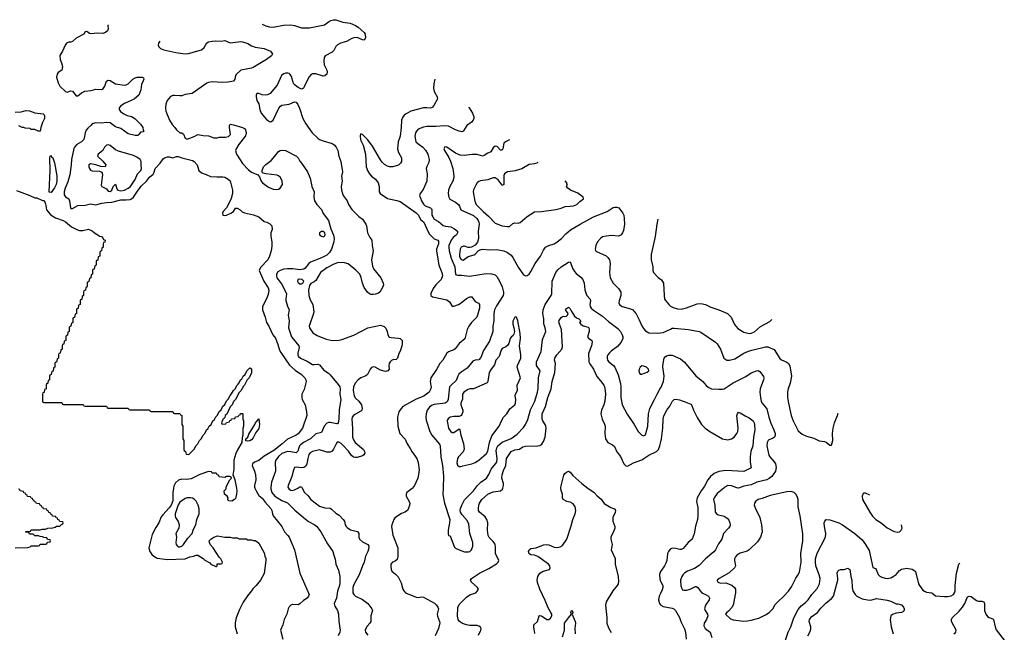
# Model space of a CAD drawing. Header units: inches. Extents: x 1771504 to 1971212, y 471788 to 643615.
# Tile 552 of 587: x 1942840 to 1953839, y 538388 to 545233. Entities that reach past the tile are written whole.
import ezdxf

# ---------------------------------------------------------------- set-up
doc = ezdxf.new("R2010")
doc.units = ezdxf.units.IN
doc.header["$MEASUREMENT"] = 0
for name, color, linetype in [('B9543', 7, 'Continuous'), ('B9544', 7, 'Continuous'), ('B9553', 7, 'Continuous'), ('B9554', 7, 'Continuous')]:
    doc.layers.add(name, color=color, linetype=linetype)

msp = doc.modelspace()

# ---------------------------------------------------------------- linework, layer by layer
at = {"layer": 'B9543', "color": 5}
for points, elevation in [([(1942790, 539332), (1942930, 539334), (1942956, 539344), (1942970, 539354), (1943050, 539354), (1943062, 539358), (1943070, 539374), (1943130, 539374), (1943142, 539378), (1943150, 539394), (1943182, 539398), (1943186, 539410), (1943182, 539422), (1943150, 539426), (1943142, 539442), (1943110, 539446), (1943096, 539456), (1943070, 539458), (1943050, 539466), (1943010, 539466), (1942990, 539486), (1942950, 539486), (1942942, 539502), (1942910, 539506), (1942906, 539510), (1942910, 539514), (1942950, 539514), (1942962, 539518), (1942970, 539532), (1943067, 539533), (1943090, 539542), (1943130, 539542), (1943153, 539553), (1943210, 539554), (1943236, 539564), (1943250, 539574), (1943290, 539574), (1943307, 539593), (1943322, 539598), (1943326, 539610), (1943322, 539622), (1943287, 539627), (1943282, 539642), (1943267, 539647), (1943262, 539662), (1943247, 539667), (1943242, 539682), (1943207, 539687), (1943202, 539702), (1943187, 539707), (1943182, 539722), (1943167, 539727), (1943162, 539742), (1943147, 539747), (1943142, 539762), (1943107, 539767), (1943102, 539782), (1943087, 539787), (1943082, 539802), (1943067, 539807), (1943062, 539822), (1943027, 539827), (1943022, 539842), (1943007, 539847), (1943002, 539862), (1942987, 539867), (1942982, 539882), (1942967, 539887), (1942962, 539902), (1942927, 539907), (1942922, 539922), (1942907, 539927), (1942902, 539942), (1942887, 539947), (1942882, 539962), (1942847, 539967), (1942842, 539982), (1942827, 539987)], 220), ([(1944559, 540000), (1944551, 539950), (1944550, 539857), (1944531, 539810), (1944510, 539778), (1944438, 539702), (1944421, 539679), (1944396, 539610), (1944361, 539559), (1944319, 539481), (1944282, 539330), (1944294, 539290), (1944317, 539257), (1944337, 539237), (1944377, 539217), (1944490, 539201), (1944690, 539210), (1944742, 539230), (1944783, 539237), (1944810, 539251), (1944830, 539251), (1944891, 539211), (1944910, 539192), (1944964, 539164), (1944974, 539150), (1945030, 539122), (1945038, 539122), (1945046, 539130), (1945047, 539153), (1945090, 539154), (1945102, 539158), (1945106, 539170), (1945088, 539210), (1945069, 539229), (1945002, 539330), (1944969, 539369), (1944959, 539390), (1944957, 539410), (1944977, 539430), (1945010, 539450), (1945050, 539465), (1945130, 539452), (1945190, 539452), (1945216, 539444), (1945270, 539442), (1945290, 539432), (1945370, 539432), (1945390, 539422), (1945430, 539422), (1945450, 539414), (1945470, 539414), (1945490, 539402), (1945510, 539382), (1945570, 539274), (1945578, 539238), (1945590, 539214), (1945591, 539190), (1945570, 539046), (1945531, 538970), (1945481, 538910), (1945445, 538875), (1945430, 538850), (1945384, 538796), (1945337, 538723), (1945297, 538643), (1945260, 538550), (1945247, 538493), (1945248, 538448), (1945269, 538370)], 220), ([(1945261, 540000), (1945267, 539970), (1945263, 539930), (1945250, 539884), (1945241, 539870), (1945210, 539855), (1945177, 539857), (1945164, 539870), (1945168, 539890), (1945158, 539910), (1945128, 539930), (1945126, 539970), (1945146, 539990), (1945147, 540000)], 220), ([(1945468, 540000), (1945480, 539970), (1945510, 539915), (1945550, 539888), (1945581, 539841), (1945647, 539770), (1945657, 539750), (1945664, 539710), (1945673, 539690), (1945770, 539570), (1945798, 539510), (1945837, 539470), (1945850, 539451), (1945910, 539310), (1945969, 539050), (1946074, 538810), (1946067, 538790), (1946051, 538770), (1946010, 538743), (1945970, 538705), (1945950, 538695), (1945883, 538697), (1945868, 538692), (1945850, 538674), (1945839, 538650), (1945825, 538590), (1945796, 538530), (1945779, 538470), (1945754, 538410), (1945781, 538310)], 240), ([(1945644, 540000), (1945645, 539990), (1945658, 539950), (1945690, 539908), (1945770, 539859), (1945833, 539833), (1945912, 539752), (1945957, 539717), (1946009, 539669), (1946067, 539627), (1946136, 539590), (1946161, 539570), (1946205, 539510), (1946278, 539378), (1946339, 539290), (1946348, 539250), (1946366, 539205), (1946371, 539151), (1946403, 539083), (1946416, 539010), (1946417, 538937), (1946413, 538910), (1946390, 538846), (1946378, 538770), (1946354, 538710), (1946359, 538679), (1946390, 538630), (1946402, 538590), (1946404, 538510), (1946419, 538410), (1946418, 538390), (1946399, 538350)], 260), ([(1945843, 540000), (1945850, 539989), (1945870, 539976), (1945890, 539972), (1945910, 539978), (1945947, 540000)], 280), ([(1945996, 540000), (1946023, 539950), (1946058, 539918), (1946092, 539872), (1946190, 539799), (1946250, 539778), (1946310, 539774), (1946325, 539765), (1946370, 539718), (1946410, 539696), (1946452, 539650), (1946468, 539630), (1946477, 539590), (1946486, 539570), (1946498, 539558), (1946534, 539534), (1946614, 539514), (1946627, 539490), (1946629, 539450), (1946636, 539430), (1946670, 539400), (1946731, 539370), (1946739, 539350), (1946741, 539330), (1946731, 539290), (1946703, 539237), (1946689, 539170), (1946669, 539131), (1946632, 539030), (1946575, 538930), (1946563, 538890), (1946562, 538830), (1946572, 538810), (1946590, 538793), (1946670, 538753), (1946728, 538710), (1946773, 538650), (1946781, 538630), (1946764, 538570), (1946761, 538510), (1946753, 538490), (1946723, 538457), (1946706, 538430), (1946700, 538410), (1946702, 538390), (1946730, 538357)], 280), ([(1947228, 540000), (1947224, 539996), (1947165, 539950), (1947156, 539930), (1947158, 539910), (1947192, 539850), (1947198, 539830), (1947196, 539804), (1947184, 539776), (1947171, 539750), (1947141, 539730), (1947105, 539715), (1947032, 539668), (1947018, 539650), (1946997, 539590), (1946995, 539570), (1947010, 539475), (1947063, 539330), (1947066, 539250), (1947066, 539230), (1947057, 539203), (1947036, 539184), (1947003, 539170), (1946987, 539150), (1946985, 539130), (1946989, 539090), (1946998, 539070), (1947039, 539039), (1947067, 539007), (1947101, 538941), (1947120, 538870), (1947130, 538850), (1947149, 538830), (1947270, 538779), (1947290, 538775), (1947330, 538783), (1947350, 538782), (1947473, 538713), (1947494, 538694), (1947510, 538670), (1947517, 538650), (1947503, 538590), (1947507, 538567), (1947530, 538510), (1947532, 538492), (1947517, 538430), (1947483, 538350)], 320), ([(1947570, 540000), (1947568, 539928), (1947584, 539830), (1947644, 539650), (1947642, 539610), (1947626, 539530), (1947627, 539487), (1947631, 539471), (1947650, 539465), (1947685, 539365), (1947699, 539339), (1947710, 539329), (1947748, 539308), (1947810, 539286), (1947854, 539286), (1947870, 539292), (1947888, 539310), (1947903, 539350), (1947902, 539390), (1947868, 539490), (1947856, 539596), (1947837, 539637), (1947782, 539702), (1947764, 539730), (1947760, 539750), (1947764, 539770), (1947780, 539810), (1947810, 539869), (1947910, 539968), (1947933, 540000)], 340), ([(1947965, 538355), (1947992, 538410), (1947994, 538430), (1947986, 538446), (1947970, 538457), (1947950, 538463), (1947870, 538465), (1947830, 538471), (1947787, 538487), (1947755, 538510), (1947739, 538530), (1947730, 538568), (1947735, 538665), (1947750, 538697), (1947830, 538780), (1947870, 538805), (1947935, 538830), (1947955, 538850), (1947964, 538870), (1947954, 538890), (1947884, 538950), (1947876, 538970), (1947889, 538990), (1947977, 539050), (1948081, 539099), (1948168, 539152), (1948187, 539170), (1948193, 539190), (1948157, 539270), (1948157, 539337), (1948150, 539373), (1948130, 539404), (1948086, 539446), (1948075, 539470), (1948066, 539530), (1948070, 539610), (1948060, 539650), (1948039, 539679), (1947977, 539730), (1947967, 539750), (1947964, 539770), (1947970, 539810), (1947976, 539830), (1948003, 539870), (1948070, 539930), (1948130, 539957), (1948210, 539967), (1948233, 539987), (1948236, 540000)], 320), ([(1948593, 538373), (1948583, 538450), (1948585, 538470), (1948623, 538510), (1948644, 538570), (1948650, 538576), (1948670, 538573), (1948730, 538532), (1948750, 538531), (1948770, 538544), (1948783, 538570), (1948783, 538590), (1948775, 538610), (1948743, 538663), (1948710, 538744), (1948649, 538870), (1948625, 538945), (1948622, 538970), (1948630, 539010), (1948650, 539047), (1948688, 539072), (1948758, 539090), (1948767, 539110), (1948761, 539130), (1948746, 539150), (1948630, 539236), (1948590, 539251), (1948550, 539255), (1948530, 539265), (1948524, 539290), (1948533, 539310), (1948550, 539324), (1948610, 539330), (1948693, 539367), (1948730, 539369), (1948750, 539364), (1948810, 539339), (1948850, 539337), (1948878, 539342), (1948903, 539357), (1948953, 539430), (1949001, 539579), (1949018, 539650), (1949047, 539713), (1949054, 539750), (1949045, 539790), (1949024, 539824), (1948990, 539843), (1948954, 539850), (1948910, 539870), (1948904, 539890), (1948904, 539930), (1948889, 539971), (1948886, 540000)], 280), ([(1949188, 540000), (1949256, 539950), (1949291, 539911), (1949336, 539876), (1949370, 539828), (1949442, 539782), (1949486, 539766), (1949497, 539750), (1949494, 539726), (1949465, 539670), (1949466, 539630), (1949488, 539570), (1949488, 539552), (1949474, 539510), (1949451, 539469), (1949445, 539450), (1949442, 539430), (1949457, 539370), (1949446, 539310), (1949492, 539212), (1949493, 539150), (1949527, 539010), (1949530, 538950), (1949526, 538930), (1949515, 538910), (1949465, 538850), (1949393, 538730), (1949384, 538690), (1949398, 538550), (1949398, 538490), (1949416, 538436), (1949446, 538386)], 280), ([(1950000, 539068), (1949987, 539033), (1949990, 538987), (1950000, 538958)], 320), ([(1950000, 538823), (1949983, 538790), (1949977, 538750), (1949987, 538710), (1950000, 538694)], 320), ([(1948904, 538336), (1948926, 538410), (1948928, 538490), (1948970, 538551), (1949006, 538590), (1948998, 538610), (1949006, 538630), (1949011, 538631), (1949018, 538610), (1949013, 538587), (1949046, 538510), (1949048, 538490), (1949040, 538430), (1949047, 538370)], 260)]:
    msp.add_lwpolyline(points, dxfattribs=dict(at, elevation=elevation))
at = {"layer": 'B9543', "color": 5, "elevation": 240}
msp.add_lwpolyline([(1944749, 539891), (1944710, 539890), (1944690, 539883), (1944630, 539843), (1944610, 539811), (1944575, 539710), (1944575, 539690), (1944582, 539670), (1944610, 539627), (1944622, 539590), (1944616, 539550), (1944586, 539490), (1944591, 539450), (1944583, 539390), (1944589, 539370), (1944603, 539350), (1944610, 539344), (1944630, 539344), (1944650, 539350), (1944670, 539370), (1944719, 539441), (1944767, 539490), (1944781, 539539), (1944807, 539590), (1944819, 539650), (1944844, 539710), (1944846, 539766), (1944832, 539810), (1944810, 539854), (1944790, 539876), (1944770, 539887)], close=True, dxfattribs=at)
at = {"layer": 'B9544', "color": 5}
for points, elevation in [([(1943833, 545175), (1943830, 545174), (1943826, 545170), (1943829, 545130), (1943821, 545110), (1943798, 545090), (1943770, 545079), (1943710, 545083), (1943635, 545075), (1943620, 545080), (1943590, 545102), (1943570, 545098), (1943558, 545070), (1943472, 545028), (1943430, 544989), (1943410, 544981), (1943390, 544983), (1943364, 544970), (1943348, 544950), (1943319, 544881), (1943288, 544832), (1943291, 544790), (1943308, 544750), (1943319, 544710), (1943311, 544669), (1943270, 544642), (1943257, 544623), (1943253, 544590), (1943270, 544528), (1943290, 544490), (1943350, 544431), (1943370, 544424), (1943410, 544439), (1943430, 544435), (1943470, 544382), (1943490, 544382), (1943530, 544417), (1943566, 544434), (1943638, 544442), (1943690, 544457), (1943750, 544452), (1943770, 544456), (1943791, 544489), (1943810, 544547), (1943830, 544556), (1943850, 544553), (1943910, 544518), (1944010, 544503), (1944030, 544507), (1944050, 544517), (1944103, 544570), (1944130, 544585), (1944151, 544591), (1944210, 544591), (1944222, 544582), (1944225, 544570), (1944221, 544550), (1944201, 544510), (1944193, 544450), (1944170, 544390), (1944122, 544350), (1944087, 544330), (1944010, 544296), (1943969, 544271), (1943953, 544250), (1943953, 544230), (1943967, 544207), (1944002, 544182), (1944042, 544162), (1944090, 544152), (1944126, 544130), (1944190, 544067), (1944214, 544030), (1944221, 544000), (1944232, 543990), (1944219, 543981), (1944190, 543977), (1944171, 543950), (1944159, 543941), (1944130, 543938), (1944050, 543958), (1943970, 544016), (1943910, 544036), (1943850, 544081), (1943815, 544085), (1943750, 544077), (1943690, 544079), (1943651, 544070), (1943635, 544050), (1943600, 544020), (1943583, 543997), (1943572, 543968), (1943562, 543910), (1943552, 543890), (1943530, 543870), (1943480, 543840), (1943452, 543810), (1943445, 543795), (1943419, 543670), (1943416, 543610), (1943401, 543499), (1943378, 543422), (1943347, 543350), (1943338, 543310), (1943338, 543278), (1943350, 543255), (1943390, 543230), (1943398, 543210), (1943406, 543130), (1943410, 543123), (1943422, 543122), (1943430, 543122), (1943490, 543158), (1943570, 543161), (1943630, 543174), (1943690, 543166), (1943757, 543183), (1943810, 543192), (1943870, 543196), (1943970, 543219), (1944030, 543219), (1944075, 543225), (1944090, 543231), (1944110, 543250), (1944162, 543330), (1944202, 543378), (1944256, 543430), (1944290, 543472), (1944332, 543508), (1944344, 543530), (1944355, 543570), (1944409, 543630), (1944443, 543677), (1944467, 543693), (1944490, 543700), (1944510, 543701), (1944550, 543688), (1944590, 543704), (1944610, 543705), (1944650, 543690), (1944770, 543660), (1944790, 543650), (1944823, 543610), (1944840, 543550), (1944870, 543523), (1944925, 543505), (1944970, 543482), (1945044, 543476), (1945110, 543479), (1945130, 543474), (1945170, 543453), (1945190, 543431), (1945218, 543330), (1945219, 543290), (1945204, 543236), (1945191, 543210), (1945149, 543131), (1945113, 543090), (1945106, 543070), (1945110, 543048), (1945130, 543045), (1945150, 543050), (1945197, 543070), (1945229, 543090), (1945250, 543126), (1945270, 543128), (1945303, 543110), (1945327, 543087), (1945350, 543074), (1945451, 543051), (1945512, 543032), (1945570, 542979), (1945602, 542970), (1945633, 542953), (1945658, 542930), (1945662, 542890), (1945647, 542850), (1945647, 542810), (1945656, 542750), (1945656, 542704), (1945648, 542650), (1945632, 542590), (1945612, 542550), (1945530, 542464), (1945514, 542430), (1945569, 542310), (1945617, 542237), (1945624, 542210), (1945617, 542163), (1945594, 542106), (1945554, 542030), (1945554, 541990), (1945582, 541910), (1945597, 541850), (1945622, 541810), (1945669, 541710), (1945696, 541676), (1945725, 541605), (1945742, 541542), (1945756, 541516), (1945854, 541374), (1945916, 541316), (1945989, 541270), (1946025, 541230), (1946038, 541210), (1946042, 541190), (1946019, 541101), (1945991, 541049), (1945991, 541010), (1945994, 540990), (1946029, 540929), (1946044, 540850), (1946047, 540810), (1945999, 540670), (1945950, 540607), (1945930, 540591), (1945833, 540547), (1945770, 540490), (1945680, 540420), (1945570, 540357), (1945510, 540308), (1945464, 540290), (1945442, 540270), (1945438, 540250), (1945464, 540190), (1945474, 540150), (1945477, 540090), (1945463, 540030), (1945464, 540010), (1945468, 540000)], 240), ([(1945547, 545183), (1945590, 545164), (1945630, 545152), (1945670, 545148), (1945786, 545174), (1945870, 545175), (1945910, 545169), (1945990, 545144), (1946076, 545144), (1946245, 545175), (1946289, 545210), (1946317, 545223), (1946347, 545233), (1946370, 545233), (1946450, 545207), (1946530, 545196), (1946590, 545169), (1946621, 545150), (1946687, 545090), (1946701, 545070), (1946704, 545030), (1946690, 545006), (1946670, 545007), (1946610, 545036), (1946572, 545032), (1946550, 545024), (1946490, 544990), (1946423, 544970), (1946390, 544954), (1946370, 544932), (1946349, 544890), (1946331, 544869), (1946252, 544830), (1946240, 544810), (1946236, 544770), (1946243, 544730), (1946272, 544670), (1946276, 544650), (1946270, 544626), (1946250, 544606), (1946230, 544603), (1946150, 544630), (1946112, 544628), (1946098, 544622), (1946070, 544590), (1946018, 544482), (1946010, 544469), (1945990, 544458), (1945950, 544475), (1945907, 544510), (1945894, 544530), (1945878, 544598), (1945862, 544622), (1945850, 544633), (1945837, 544637), (1945810, 544637), (1945790, 544630), (1945766, 544610), (1945717, 544503), (1945637, 544410), (1945610, 544395), (1945589, 544391), (1945550, 544394), (1945510, 544409), (1945491, 544409), (1945482, 544390), (1945480, 544370), (1945489, 544330), (1945513, 544293), (1945522, 544230), (1945537, 544190), (1945597, 544117), (1945630, 544096), (1945647, 544093), (1945670, 544109), (1945736, 544245), (1945752, 544268), (1945770, 544280), (1945850, 544291), (1945910, 544316), (1945930, 544310), (1945947, 544287), (1945966, 544246), (1946002, 544130), (1946036, 544070), (1946107, 543970), (1946169, 543909), (1946190, 543895), (1946230, 543878), (1946329, 543849), (1946354, 543834), (1946374, 543810), (1946394, 543770), (1946406, 543710), (1946427, 543650), (1946445, 543535), (1946436, 543484), (1946442, 543430), (1946431, 543370), (1946434, 543330), (1946445, 543290), (1946454, 543270), (1946497, 543210), (1946512, 543170), (1946552, 543112), (1946630, 543035), (1946670, 543003), (1946708, 542950), (1946716, 542930), (1946726, 542850), (1946750, 542801), (1946773, 542770), (1946779, 542710), (1946790, 542650), (1946772, 542550), (1946780, 542480), (1946794, 542450), (1946873, 542350), (1946902, 542290), (1946903, 542270), (1946896, 542250), (1946864, 542190), (1946850, 542179), (1946815, 542165), (1946790, 542161), (1946763, 542163), (1946746, 542170), (1946725, 542190), (1946690, 542240), (1946669, 542290), (1946654, 542354), (1946641, 542390), (1946596, 542436), (1946510, 542505), (1946470, 542517), (1946430, 542520), (1946390, 542516), (1946350, 542503), (1946270, 542462), (1946201, 542410), (1946150, 542319), (1946130, 542303), (1946093, 542287), (1946078, 542262), (1946068, 542212), (1946071, 542150), (1946084, 542104), (1946113, 542050), (1946125, 541970), (1946122, 541950), (1946075, 541810), (1946076, 541790), (1946116, 541736), (1946163, 541703), (1946262, 541662), (1946330, 541647), (1946410, 541652), (1946440, 541660), (1946573, 541707), (1946730, 541789), (1946870, 541819), (1946910, 541806), (1946930, 541788), (1946947, 541750), (1946951, 541710), (1946966, 541686), (1946990, 541681), (1947070, 541676), (1947091, 541670), (1947111, 541650), (1947114, 541610), (1947110, 541586), (1947091, 541530), (1947076, 541504), (1947061, 541450), (1947045, 541435), (1947010, 541433), (1946995, 541425), (1946979, 541410), (1946969, 541390), (1946965, 541370), (1946967, 541330), (1946954, 541310), (1946930, 541303), (1946910, 541304), (1946870, 541318), (1946810, 541351), (1946790, 541353), (1946770, 541347), (1946755, 541330), (1946726, 541270), (1946706, 541254), (1946650, 541230), (1946623, 541210), (1946589, 541170), (1946570, 541130), (1946566, 541090), (1946577, 541030), (1946590, 541005), (1946630, 540969), (1946660, 540930), (1946667, 540890), (1946661, 540870), (1946650, 540858), (1946590, 540826), (1946569, 540810), (1946556, 540790), (1946552, 540768), (1946559, 540670), (1946558, 540570), (1946570, 540537), (1946589, 540510), (1946680, 540430), (1946691, 540410), (1946694, 540390), (1946686, 540370), (1946670, 540360), (1946610, 540342), (1946590, 540340), (1946570, 540345), (1946545, 540365), (1946512, 540412), (1946450, 540480), (1946430, 540499), (1946406, 540514), (1946388, 540512), (1946370, 540486), (1946346, 540434), (1946330, 540411), (1946310, 540399), (1946270, 540401), (1946190, 540428), (1946110, 540410), (1946085, 540395), (1946070, 540376), (1946058, 540330), (1946049, 540270), (1946037, 540243), (1946015, 540230), (1945990, 540225), (1945928, 540232), (1945910, 540229), (1945899, 540201), (1945882, 540130), (1945838, 540030), (1945837, 540010), (1945843, 540000)], 280), ([(1944405, 544992), (1944390, 544970), (1944386, 544950), (1944395, 544930), (1944413, 544913), (1944450, 544895), (1944586, 544866), (1944688, 544852), (1944726, 544854), (1944870, 544896), (1944899, 544921), (1944930, 544973), (1944950, 544985), (1944990, 544994), (1945030, 544997), (1945090, 544995), (1945130, 545001), (1945190, 544976), (1945310, 544990), (1945330, 544986), (1945388, 544968), (1945430, 544942), (1945470, 544927), (1945570, 544910), (1945599, 544899), (1945640, 544880), (1945651, 544870), (1945663, 544850), (1945654, 544830), (1945598, 544790), (1945450, 544699), (1945430, 544690), (1945310, 544669), (1945258, 544622), (1945250, 544610), (1945244, 544570), (1945230, 544547), (1945170, 544536), (1945110, 544531), (1944990, 544538), (1944950, 544533), (1944930, 544525), (1944767, 544410), (1944690, 544396), (1944650, 544384), (1944630, 544381), (1944570, 544388), (1944550, 544386), (1944525, 544375), (1944488, 544330), (1944473, 544290), (1944468, 544250), (1944474, 544210), (1944515, 544110), (1944543, 544063), (1944573, 544030), (1944590, 544002), (1944630, 543968), (1944650, 543968), (1944670, 543955), (1944690, 543910), (1944710, 543900), (1944790, 543927), (1944830, 543952), (1944890, 543938), (1944950, 543935), (1945010, 543912), (1945048, 543912), (1945070, 543919), (1945139, 543921), (1945172, 543928), (1945195, 543950), (1945182, 544030), (1945182, 544050), (1945190, 544066), (1945230, 544059), (1945330, 544030), (1945350, 544019), (1945361, 544001), (1945370, 543970), (1945364, 543936), (1945284, 543836), (1945259, 543790), (1945252, 543770), (1945262, 543730), (1945330, 543626), (1945396, 543556), (1945430, 543530), (1945500, 543500), (1945519, 543479), (1945539, 543430), (1945553, 543410), (1945621, 543361), (1945670, 543339), (1945710, 543336), (1945730, 543340), (1945750, 543352), (1945777, 543390), (1945772, 543432), (1945750, 543472), (1945730, 543490), (1945716, 543496), (1945590, 543510), (1945560, 543520), (1945549, 543530), (1945547, 543550), (1945565, 543590), (1945590, 543616), (1945650, 543659), (1945692, 543708), (1945730, 543760), (1945750, 543770), (1945770, 543775), (1945810, 543770), (1945931, 543710), (1945951, 543690), (1945971, 543651), (1945990, 543631), (1946055, 543535), (1946084, 543464), (1946104, 543370), (1946128, 543310), (1946126, 543250), (1946134, 543210), (1946158, 543170), (1946211, 543111), (1946230, 543068), (1946288, 542990), (1946315, 542895), (1946344, 542824), (1946353, 542790), (1946349, 542750), (1946324, 542670), (1946300, 542630), (1946270, 542603), (1946210, 542571), (1946090, 542522), (1946070, 542508), (1946030, 542455), (1946014, 542446), (1945970, 542438), (1945890, 542450), (1945830, 542450), (1945790, 542445), (1945750, 542430), (1945725, 542415), (1945710, 542390), (1945709, 542370), (1945714, 542350), (1945726, 542330), (1945772, 542272), (1945820, 542170), (1945812, 542110), (1945814, 542094), (1945830, 542031), (1945849, 541990), (1945838, 541930), (1945851, 541870), (1945844, 541790), (1945877, 541690), (1945957, 541590), (1945962, 541570), (1945948, 541508), (1945947, 541490), (1945955, 541470), (1945978, 541450), (1946050, 541419), (1946110, 541382), (1946130, 541380), (1946170, 541384), (1946190, 541376), (1946238, 541318), (1946290, 541282), (1946310, 541263), (1946398, 541158), (1946416, 541130), (1946420, 541110), (1946417, 541050), (1946429, 540990), (1946408, 540872), (1946405, 540770), (1946399, 540730), (1946390, 540718), (1946382, 540718), (1946307, 540733), (1946290, 540733), (1946270, 540723), (1946241, 540690), (1946210, 540622), (1946150, 540606), (1946090, 540550), (1946010, 540509), (1945976, 540484), (1945964, 540470), (1945957, 540450), (1945949, 540411), (1945930, 540393), (1945870, 540406), (1945830, 540407), (1945770, 540384), (1945730, 540353), (1945700, 540310), (1945695, 540290), (1945698, 540190), (1945653, 540067), (1945644, 540010), (1945644, 540000)], 260), ([(1947476, 544567), (1947465, 544515), (1947463, 544470), (1947472, 544430), (1947505, 544370), (1947507, 544350), (1947467, 544273), (1947449, 544251), (1947430, 544243), (1947390, 544250), (1947350, 544249), (1947210, 544211), (1947157, 544183), (1947135, 544165), (1947118, 544142), (1947107, 544110), (1947103, 544030), (1947090, 543930), (1947069, 543869), (1947062, 543790), (1947072, 543750), (1947107, 543690), (1947107, 543670), (1947105, 543650), (1947095, 543630), (1947073, 543607), (1947010, 543590), (1946970, 543588), (1946950, 543595), (1946917, 543617), (1946890, 543640), (1946870, 543666), (1946780, 543820), (1946730, 543890), (1946670, 543952), (1946650, 543959), (1946644, 543936), (1946649, 543890), (1946676, 543830), (1946703, 543730), (1946711, 543589), (1946730, 543541), (1946748, 543510), (1946770, 543484), (1946813, 543450), (1946843, 543410), (1946854, 543370), (1946857, 543310), (1946866, 543290), (1946950, 543236), (1947054, 543214), (1947090, 543200), (1947270, 543075), (1947294, 543050), (1947319, 542999), (1947353, 542970), (1947398, 542870), (1947418, 542838), (1947470, 542786), (1947510, 542768), (1947518, 542758), (1947518, 542730), (1947496, 542670), (1947496, 542650), (1947521, 542490), (1947557, 542410), (1947565, 542370), (1947549, 542330), (1947489, 542270), (1947458, 542230), (1947432, 542172), (1947434, 542150), (1947450, 542137), (1947610, 542102), (1947640, 542080), (1947662, 542042), (1947673, 542033), (1947691, 542031), (1947742, 542050), (1947771, 542069), (1947830, 542119), (1947870, 542138), (1947890, 542136), (1947930, 542083), (1947966, 542066), (1947978, 542050), (1947975, 542010), (1947955, 541930), (1947945, 541910), (1947886, 541850), (1947856, 541810), (1947840, 541770), (1947812, 541668), (1947750, 541615), (1947705, 541555), (1947690, 541545), (1947630, 541523), (1947610, 541506), (1947566, 541430), (1947533, 541390), (1947496, 541324), (1947433, 541230), (1947424, 541190), (1947435, 541125), (1947427, 541093), (1947414, 541070), (1947354, 541026), (1947270, 540992), (1947121, 540910), (1947101, 540890), (1947077, 540850), (1947060, 540790), (1947064, 540690), (1947088, 540610), (1947146, 540546), (1947170, 540494), (1947203, 540443), (1947219, 540410), (1947276, 540330), (1947290, 540285), (1947303, 540203), (1947297, 540150), (1947286, 540110), (1947251, 540029), (1947228, 540000)], 320), ([(1947858, 544258), (1947861, 544250), (1947897, 544190), (1947913, 544147), (1947913, 544130), (1947907, 544110), (1947888, 544090), (1947835, 544050), (1947797, 543990), (1947790, 543984), (1947778, 543982), (1947750, 543986), (1947710, 544002), (1947630, 544045), (1947590, 544049), (1947490, 544038), (1947390, 544039), (1947350, 544034), (1947290, 544010), (1947271, 543989), (1947262, 543970), (1947256, 543930), (1947260, 543890), (1947267, 543870), (1947288, 543848), (1947345, 543810), (1947374, 543774), (1947400, 543730), (1947414, 543670), (1947410, 543637), (1947387, 543593), (1947382, 543570), (1947391, 543510), (1947389, 543430), (1947346, 543334), (1947313, 543290), (1947306, 543270), (1947327, 543210), (1947351, 543171), (1947370, 543153), (1947430, 543131), (1947441, 543121), (1947446, 543110), (1947443, 543077), (1947446, 543050), (1947454, 543030), (1947470, 543006), (1947519, 542979), (1947570, 542933), (1947595, 542925), (1947657, 542917), (1947698, 542898), (1947730, 542870), (1947732, 542850), (1947719, 542830), (1947681, 542799), (1947660, 542770), (1947635, 542710), (1947633, 542690), (1947637, 542650), (1947660, 542570), (1947700, 542470), (1947707, 542387), (1947730, 542378), (1947777, 542377), (1947866, 542366), (1948050, 542396), (1948110, 542394), (1948150, 542383), (1948170, 542365), (1948201, 542310), (1948230, 542247), (1948246, 542190), (1948246, 542170), (1948240, 542150), (1948165, 542035), (1948144, 541990), (1948138, 541950), (1948137, 541870), (1948127, 541807), (1948126, 541750), (1948090, 541641), (1948023, 541537), (1947990, 541459), (1947970, 541434), (1947930, 541428), (1947903, 541417), (1947839, 541341), (1947817, 541323), (1947770, 541296), (1947747, 541273), (1947733, 541250), (1947717, 541203), (1947659, 541150), (1947643, 541130), (1947629, 541031), (1947628, 540990), (1947617, 540963), (1947592, 540948), (1947470, 540933), (1947439, 540921), (1947417, 540903), (1947392, 540870), (1947380, 540830), (1947376, 540790), (1947380, 540760), (1947420, 540630), (1947445, 540590), (1947530, 540490), (1947538, 540470), (1947543, 540350), (1947563, 540250), (1947573, 540133), (1947570, 540000)], 340), ([(1942790, 544199), (1942855, 544205), (1942910, 544218), (1942950, 544214), (1943010, 544194), (1943101, 544181), (1943112, 544172), (1943118, 544158), (1943119, 544130), (1943095, 544085), (1943077, 544030), (1943070, 543986), (1943048, 543988), (1943010, 544006), (1942968, 544008), (1942958, 544018), (1942900, 544020), (1942887, 544027), (1942868, 544028), (1942830, 544046)], 220), ([(1948313, 543890), (1948310, 543890), (1948266, 543870), (1948247, 543853), (1948236, 543790), (1948230, 543775), (1948210, 543774), (1948175, 543815), (1948150, 543820), (1948130, 543800), (1948104, 543756), (1948070, 543741), (1948030, 543715), (1948010, 543709), (1947950, 543727), (1947930, 543728), (1947890, 543727), (1947810, 543715), (1947760, 543720), (1947710, 543741), (1947610, 543809), (1947589, 543811), (1947580, 543790), (1947586, 543770), (1947633, 543693), (1947652, 543652), (1947679, 543570), (1947690, 543490), (1947690, 543470), (1947680, 543430), (1947645, 543370), (1947629, 543330), (1947627, 543290), (1947633, 543250), (1947647, 543227), (1947710, 543195), (1947741, 543170), (1947753, 543150), (1947767, 543107), (1947910, 543044), (1947948, 543010), (1947963, 542990), (1947971, 542970), (1947973, 542950), (1947961, 542870), (1947964, 542790), (1947954, 542746), (1947930, 542714), (1947889, 542691), (1947870, 542686), (1947850, 542687), (1947810, 542703), (1947797, 542703), (1947770, 542692), (1947760, 542670), (1947752, 542610), (1947752, 542590), (1947760, 542570), (1947770, 542553), (1947793, 542547), (1947850, 542587), (1947916, 542604), (1947928, 542612), (1947965, 542655), (1947994, 542666), (1948011, 542669), (1948090, 542662), (1948170, 542666), (1948250, 542652), (1948290, 542633), (1948330, 542603), (1948350, 542575), (1948408, 542468), (1948470, 542383), (1948490, 542371), (1948510, 542375), (1948530, 542391), (1948550, 542419), (1948599, 542510), (1948658, 542590), (1948690, 542657), (1948714, 542690), (1948750, 542710), (1948810, 542729), (1948830, 542740), (1948893, 542790), (1948940, 542840), (1948994, 542886), (1949102, 542950), (1949249, 543030), (1949401, 543090), (1949470, 543135), (1949490, 543140), (1949510, 543139), (1949533, 543130), (1949578, 543070), (1949588, 543050), (1949594, 543010), (1949596, 542950), (1949584, 542876), (1949575, 542850), (1949558, 542830), (1949530, 542816), (1949450, 542820), (1949390, 542816), (1949350, 542807), (1949327, 542790), (1949296, 542750), (1949276, 542710), (1949267, 542670), (1949273, 542653), (1949283, 542643), (1949390, 542593), (1949410, 542576), (1949428, 542550), (1949435, 542510), (1949429, 542409), (1949438, 542350), (1949470, 542290), (1949530, 542230), (1949554, 542190), (1949556, 542150), (1949536, 542090), (1949535, 542070), (1949541, 542050), (1949569, 542029), (1949663, 542003), (1949690, 541990), (1949726, 541946), (1949761, 541881), (1949790, 541814), (1949810, 541782), (1949830, 541756), (1949870, 541734), (1949969, 541729), (1950000, 541733)], 360), ([(1948626, 543640), (1948621, 543630), (1948590, 543621), (1948530, 543616), (1948450, 543568), (1948375, 543545), (1948290, 543532), (1948270, 543523), (1948257, 543510), (1948249, 543491), (1948247, 543393), (1948236, 543384), (1948230, 543383), (1948185, 543445), (1948150, 543467), (1948130, 543465), (1948070, 543445), (1947987, 543433), (1947970, 543426), (1947951, 543409), (1947936, 543384), (1947908, 543332), (1947906, 543310), (1947925, 543205), (1947940, 543170), (1948017, 543090), (1948079, 543039), (1948150, 542958), (1948229, 542929), (1948290, 542921), (1948310, 542924), (1948350, 542956), (1948370, 542962), (1948410, 542959), (1948430, 542967), (1948510, 543034), (1948590, 543085), (1948670, 543090), (1948830, 543112), (1948890, 543126), (1948934, 543146), (1948990, 543148), (1949026, 543154), (1949063, 543170), (1949097, 543203), (1949137, 543230), (1949136, 543250), (1949076, 543296), (1948993, 543330), (1948964, 543350), (1948949, 543370), (1948958, 543390), (1948953, 543393), (1948952, 543410), (1948933, 543434)], 380), ([(1942806, 543326), (1942954, 543270), (1943010, 543242), (1943030, 543242), (1943093, 543213), (1943112, 543212), (1943130, 543174), (1943134, 543130), (1943140, 543110), (1943179, 543059), (1943202, 543042), (1943241, 543021), (1943324, 542990), (1943350, 542974), (1943417, 542917), (1943484, 542884), (1943510, 542877), (1943544, 542876), (1943610, 542894), (1943650, 542874), (1943674, 542850), (1943714, 542830), (1943730, 542814), (1943754, 542810), (1943774, 542790), (1943778, 542778), (1943794, 542770), (1943793, 542747), (1943778, 542742), (1943774, 542730), (1943774, 542690), (1943758, 542682), (1943754, 542650), (1943738, 542642), (1943734, 542630), (1943734, 542590), (1943718, 542582), (1943713, 542547), (1943698, 542542), (1943694, 542530), (1943694, 542490), (1943678, 542482), (1943673, 542447), (1943658, 542442), (1943654, 542430), (1943654, 542390), (1943638, 542382), (1943633, 542347), (1943618, 542342), (1943613, 542307), (1943598, 542302), (1943594, 542290), (1943594, 542250), (1943578, 542242), (1943574, 542210), (1943558, 542202), (1943554, 542190), (1943554, 542150), (1943538, 542142), (1943533, 542107), (1943518, 542102), (1943514, 542090), (1943514, 542050), (1943498, 542042), (1943493, 542007), (1943478, 542002), (1943474, 541990), (1943474, 541950), (1943458, 541942), (1943453, 541907), (1943438, 541902), (1943434, 541890), (1943434, 541850), (1943418, 541842), (1943413, 541807), (1943398, 541802), (1943394, 541790), (1943394, 541750), (1943378, 541742), (1943373, 541707), (1943358, 541702), (1943354, 541690), (1943354, 541650), (1943338, 541642), (1943333, 541607), (1943318, 541602), (1943314, 541590), (1943314, 541550), (1943298, 541542), (1943293, 541507), (1943278, 541502), (1943274, 541490), (1943274, 541450), (1943258, 541442), (1943253, 541407), (1943238, 541402), (1943234, 541390), (1943234, 541350), (1943218, 541342), (1943213, 541307), (1943198, 541302), (1943193, 541267), (1943178, 541262), (1943174, 541250), (1943174, 541210), (1943158, 541202), (1943154, 541170), (1943138, 541162), (1943134, 541150), (1943134, 541110), (1943118, 541102), (1943113, 541067), (1943098, 541062), (1943094, 541050), (1943094, 540970), (1943098, 540958), (1943110, 540954), (1943310, 540954), (1943318, 540938), (1943330, 540934), (1943550, 540934), (1943558, 540918), (1943570, 540914), (1943810, 540914), (1943818, 540898), (1943830, 540894), (1944050, 540894), (1944058, 540878), (1944070, 540874), (1944290, 540874), (1944298, 540858), (1944310, 540854), (1944550, 540854), (1944558, 540838), (1944570, 540834), (1944630, 540834), (1944638, 540818), (1944652, 540810), (1944652, 540710), (1944662, 540690), (1944662, 540550), (1944672, 540530), (1944674, 540430), (1944678, 540418), (1944694, 540410), (1944698, 540378), (1944730, 540374), (1944790, 540434), (1944810, 540474), (1944830, 540494), (1944849, 540531), (1944868, 540550), (1944888, 540590), (1944908, 540610), (1944928, 540650), (1944940, 540660), (1944958, 540690), (1944978, 540710), (1944998, 540750), (1945015, 540765), (1945030, 540794), (1945050, 540814), (1945070, 540854), (1945090, 540874), (1945110, 540914), (1945130, 540934), (1945150, 540974), (1945168, 540992), (1945190, 541034), (1945208, 541052), (1945228, 541090), (1945248, 541110), (1945268, 541150), (1945280, 541160), (1945296, 541184), (1945308, 541210), (1945320, 541220), (1945338, 541250), (1945358, 541270), (1945378, 541310), (1945410, 541342), (1945430, 541332), (1945430, 541286), (1945402, 541230), (1945382, 541210), (1945352, 541150), (1945340, 541140), (1945310, 541086), (1945290, 541066), (1945252, 540988), (1945230, 540966), (1945214, 540930), (1945190, 540906), (1945153, 540827), (1945134, 540810), (1945133, 540787), (1945110, 540766), (1945094, 540730), (1945098, 540718), (1945110, 540714), (1945142, 540718), (1945150, 540734), (1945182, 540738), (1945187, 540753), (1945202, 540758), (1945207, 540773), (1945242, 540778), (1945250, 540794), (1945282, 540798), (1945287, 540813), (1945302, 540818), (1945307, 540833), (1945330, 540834), (1945334, 540830), (1945334, 540770), (1945342, 540750), (1945342, 540690), (1945333, 540667), (1945332, 540590), (1945324, 540564), (1945322, 540510), (1945274, 540426), (1945255, 540385), (1945233, 540310), (1945233, 540210), (1945222, 540142), (1945230, 540134), (1945245, 540090), (1945261, 540000)], 220), ([(1949969, 543005), (1949956, 542950), (1949939, 542810), (1949894, 542610), (1949894, 542550), (1949913, 542470), (1949914, 542430), (1949921, 542410), (1949973, 542353), (1950000, 542334)], 380), ([(1947933, 540000), (1947955, 540030), (1947990, 540065), (1948054, 540110), (1948081, 540150), (1948107, 540210), (1948169, 540290), (1948175, 540330), (1948164, 540416), (1948170, 540448), (1948182, 540470), (1948230, 540514), (1948330, 540552), (1948398, 540602), (1948470, 540678), (1948491, 540710), (1948516, 540764), (1948546, 540874), (1948594, 540970), (1948624, 541070), (1948631, 541110), (1948637, 541230), (1948655, 541310), (1948615, 541370), (1948612, 541390), (1948615, 541410), (1948665, 541525), (1948682, 541658), (1948717, 541750), (1948711, 541789), (1948694, 541834), (1948695, 541890), (1948683, 541950), (1948687, 541990), (1948710, 542050), (1948779, 542150), (1948785, 542170), (1948789, 542311), (1948828, 542410), (1948850, 542439), (1948890, 542473), (1948970, 542522), (1948990, 542526), (1949020, 542450), (1949038, 542418), (1949058, 542398), (1949110, 542357), (1949132, 542330), (1949145, 542290), (1949155, 542215), (1949167, 542170), (1949177, 542150), (1949213, 542110), (1949215, 542090), (1949210, 542050), (1949213, 542030), (1949224, 542010), (1949250, 541987), (1949350, 541919), (1949419, 541859), (1949522, 541782), (1949550, 541750), (1949570, 541710), (1949576, 541690), (1949576, 541670), (1949561, 541630), (1949519, 541581), (1949448, 541530), (1949428, 541510), (1949410, 541487), (1949403, 541470), (1949402, 541450), (1949408, 541430), (1949423, 541410), (1949474, 541370), (1949488, 541350), (1949526, 541266), (1949553, 541167), (1949557, 541130), (1949555, 541010), (1949569, 540929), (1949627, 540827), (1949704, 540710), (1949750, 540631), (1949790, 540591), (1949810, 540584), (1949830, 540596), (1949857, 540690), (1949864, 540830), (1949878, 540890), (1949932, 540988), (1949960, 541050), (1950000, 541119)], 340), ([(1948236, 540000), (1948245, 540030), (1948243, 540050), (1948225, 540110), (1948230, 540148), (1948246, 540194), (1948272, 540250), (1948277, 540330), (1948330, 540410), (1948370, 540427), (1948425, 540435), (1948461, 540459), (1948490, 540469), (1948630, 540471), (1948650, 540476), (1948672, 540490), (1948690, 540519), (1948709, 540570), (1948720, 540670), (1948719, 540690), (1948711, 540710), (1948683, 540750), (1948677, 540770), (1948677, 540830), (1948713, 540910), (1948740, 541010), (1948776, 541110), (1948790, 541190), (1948819, 541290), (1948826, 541390), (1948816, 541430), (1948819, 541450), (1948842, 541490), (1948895, 541550), (1948903, 541577), (1948892, 541772), (1948883, 541803), (1948869, 541830), (1948864, 541856), (1948868, 541872), (1948890, 541907), (1948910, 541919), (1948930, 541915), (1948950, 541920), (1948961, 541930), (1948966, 541950), (1948939, 541990), (1948950, 542007), (1948970, 542021), (1948990, 542004), (1949000, 541980), (1949039, 541919), (1949061, 541901), (1949087, 541890), (1949107, 541870), (1949095, 541850), (1949107, 541830), (1949134, 541814), (1949190, 541798), (1949198, 541790), (1949203, 541770), (1949201, 541750), (1949182, 541690), (1949195, 541675), (1949233, 541650), (1949236, 541630), (1949229, 541590), (1949196, 541504), (1949199, 541410), (1949208, 541388), (1949250, 541330), (1949287, 541247), (1949330, 541198), (1949364, 541150), (1949373, 541130), (1949381, 541090), (1949385, 541050), (1949377, 540970), (1949366, 540930), (1949338, 540870), (1949332, 540830), (1949346, 540770), (1949374, 540714), (1949380, 540690), (1949375, 540610), (1949386, 540550), (1949410, 540510), (1949463, 540483), (1949483, 540463), (1949510, 540403), (1949553, 540353), (1949590, 540270), (1949610, 540248), (1949630, 540245), (1949698, 540282), (1949790, 540315), (1949870, 540368), (1949953, 540410), (1949976, 540430), (1949993, 540470), (1950000, 540503)], 320), ([(1945147, 540000), (1945148, 540012), (1945188, 540092), (1945206, 540110), (1945202, 540122), (1945187, 540127), (1945150, 540128), (1945130, 540118), (1945070, 540126), (1945062, 540142), (1945047, 540147), (1945042, 540162), (1945030, 540166), (1944990, 540166), (1944982, 540182), (1944950, 540186), (1944854, 540150), (1944756, 540104), (1944703, 540097), (1944650, 540100), (1944614, 540086), (1944582, 540058), (1944561, 540019), (1944559, 540000)], 220), ([(1948886, 540000), (1948884, 540010), (1948918, 540142), (1948930, 540163), (1948950, 540179), (1948970, 540187), (1948990, 540177), (1949021, 540141), (1949119, 540050), (1949188, 540000)], 280), ([(1945947, 540000), (1945970, 540014), (1945990, 540012), (1945996, 540000)], 280)]:
    msp.add_lwpolyline(points, dxfattribs=dict(at, elevation=elevation))
for points, elevation in [([(1943830, 543835), (1943810, 543832), (1943788, 543810), (1943768, 543772), (1943718, 543730), (1943711, 543710), (1943770, 543652), (1943801, 543610), (1943794, 543590), (1943748, 543592), (1943689, 543610), (1943630, 543621), (1943611, 543610), (1943611, 543590), (1943619, 543570), (1943630, 543551), (1943650, 543543), (1943730, 543541), (1943756, 543530), (1943764, 543504), (1943750, 543386), (1943757, 543370), (1943810, 543344), (1943830, 543319), (1943850, 543313), (1943870, 543327), (1943886, 543370), (1943910, 543397), (1943925, 543345), (1943936, 543330), (1943970, 543321), (1944010, 543327), (1944052, 543350), (1944078, 543370), (1944130, 543449), (1944156, 543510), (1944193, 543550), (1944200, 543570), (1944196, 543610), (1944198, 543650), (1944186, 543670), (1944150, 543696), (1944110, 543714), (1943944, 543764), (1943910, 543780), (1943850, 543826)], 260), ([(1943190, 543302), (1943170, 543306), (1943168, 543310), (1943179, 543550), (1943175, 543685), (1943182, 543710), (1943190, 543716), (1943197, 543697), (1943210, 543690), (1943230, 543632), (1943255, 543490), (1943254, 543430), (1943247, 543390), (1943230, 543354)], 220), ([(1946210, 542867), (1946188, 542850), (1946189, 542830), (1946210, 542813), (1946230, 542808), (1946244, 542816), (1946252, 542828), (1946249, 542850), (1946230, 542866)], 260), ([(1945970, 542335), (1945946, 542330), (1945942, 542310), (1945950, 542295), (1945970, 542282), (1945990, 542282), (1946004, 542290), (1946015, 542310), (1945997, 542330)], 280), ([(1948390, 541908), (1948370, 541908), (1948350, 541866), (1948348, 541830), (1948362, 541790), (1948368, 541750), (1948361, 541719), (1948354, 541706), (1948330, 541687), (1948320, 541670), (1948304, 541616), (1948289, 541591), (1948270, 541576), (1948230, 541558), (1948218, 541542), (1948197, 541470), (1948160, 541430), (1948144, 541376), (1948106, 541330), (1948084, 541290), (1948071, 541190), (1948064, 541176), (1947910, 541110), (1947870, 541108), (1947850, 541101), (1947800, 541070), (1947787, 541050), (1947786, 540994), (1947768, 540950), (1947768, 540930), (1947790, 540870), (1947790, 540850), (1947780, 540820), (1947770, 540809), (1947750, 540799), (1947690, 540801), (1947650, 540791), (1947626, 540774), (1947618, 540762), (1947615, 540750), (1947618, 540730), (1947632, 540670), (1947640, 540650), (1947656, 540630), (1947670, 540621), (1947690, 540621), (1947750, 540662), (1947757, 540650), (1947767, 540590), (1947798, 540498), (1947804, 540436), (1947794, 540406), (1947742, 540350), (1947730, 540330), (1947723, 540283), (1947730, 540257), (1947750, 540242), (1947770, 540242), (1947790, 540247), (1947890, 540269), (1947930, 540286), (1947970, 540312), (1948055, 540385), (1948068, 540412), (1948090, 540510), (1948115, 540585), (1948198, 540690), (1948221, 540750), (1948245, 540790), (1948281, 540830), (1948316, 540884), (1948370, 540930), (1948378, 540950), (1948384, 540990), (1948374, 541030), (1948377, 541050), (1948401, 541090), (1948399, 541150), (1948436, 541230), (1948398, 541350), (1948400, 541370), (1948437, 541450), (1948440, 541490), (1948422, 541590), (1948435, 541670), (1948430, 541726), (1948405, 541870)], 360), ([(1949790, 541366), (1949770, 541349), (1949762, 541330), (1949758, 541310), (1949763, 541283), (1949771, 541271), (1949790, 541273), (1949830, 541288), (1949850, 541294), (1949869, 541310), (1949865, 541330), (1949841, 541350), (1949810, 541363)], 360), ([(1945385, 540525), (1945368, 540528), (1945368, 540550), (1945388, 540570), (1945400, 540600), (1945468, 540710), (1945475, 540730), (1945510, 540774), (1945518, 540710), (1945510, 540664), (1945479, 540621), (1945450, 540559), (1945430, 540539), (1945410, 540527)], 220)]:
    msp.add_lwpolyline(points, close=True, dxfattribs=dict(at, elevation=elevation))
at = {"layer": 'B9553', "color": 5}
for points, elevation in [([(1950476, 540000), (1950452, 539968), (1950409, 539891), (1950403, 539870), (1950402, 539850), (1950417, 539783), (1950417, 539690), (1950412, 539650), (1950388, 539572), (1950373, 539487), (1950353, 539430), (1950309, 539391), (1950250, 539323), (1950230, 539314), (1950214, 539314), (1950170, 539326), (1950130, 539328), (1950105, 539315), (1950088, 539292), (1950078, 539270), (1950069, 539191), (1950060, 539160), (1950044, 539130), (1950001, 539070), (1950000, 539068)], 320), ([(1950705, 540000), (1950630, 539939), (1950597, 539890), (1950592, 539870), (1950605, 539810), (1950610, 539730), (1950630, 539704), (1950710, 539687), (1950745, 539665), (1950762, 539642), (1950775, 539610), (1950777, 539590), (1950773, 539570), (1950760, 539550), (1950701, 539490), (1950683, 539430), (1950645, 539375), (1950613, 539310), (1950594, 539286), (1950502, 539210), (1950430, 539134), (1950378, 539102), (1950302, 539070), (1950269, 539051), (1950249, 539031), (1950236, 539010), (1950223, 538970), (1950227, 538907), (1950236, 538876), (1950244, 538864), (1950259, 538859), (1950290, 538860), (1950330, 538871), (1950390, 538899), (1950398, 538898), (1950414, 538890), (1950440, 538850), (1950460, 538830), (1950508, 538808), (1950536, 538790), (1950545, 538770), (1950543, 538750), (1950503, 538690), (1950490, 538650), (1950496, 538630), (1950524, 538590), (1950526, 538570), (1950511, 538530), (1950486, 538490), (1950481, 538461), (1950496, 538430), (1950555, 538390), (1950572, 538330)], 340), ([(1952270, 539942), (1952263, 539937), (1952251, 539910), (1952256, 539870), (1952336, 539730), (1952367, 539687), (1952406, 539650), (1952464, 539610), (1952530, 539554), (1952610, 539515), (1952650, 539507), (1952670, 539511), (1952689, 539530), (1952697, 539550), (1952696, 539570), (1952691, 539588)], 360), ([(1952338, 539921), (1952290, 539941), (1952270, 539942)], 360), ([(1951393, 538287), (1951423, 538390), (1951455, 538450), (1951489, 538551), (1951536, 538644), (1951570, 538685), (1951620, 538720), (1951650, 538750), (1951690, 538810), (1951750, 538878), (1951776, 538930), (1951781, 538990), (1951772, 539030), (1951735, 539130), (1951730, 539170), (1951732, 539210), (1951749, 539271), (1951841, 539450), (1951844, 539490), (1951830, 539570), (1951828, 539610), (1951835, 539630), (1951850, 539647), (1951890, 539643), (1951990, 539610), (1952030, 539590), (1952171, 539491), (1952250, 539420), (1952290, 539370), (1952330, 539301), (1952370, 539111), (1952399, 539099), (1952409, 539089), (1952430, 539035), (1952450, 539015), (1952470, 539004), (1952510, 538994), (1952530, 538990), (1952550, 538993), (1952570, 538997), (1952610, 539018), (1952630, 539033), (1952670, 539079), (1952690, 539092), (1952750, 539105), (1952810, 539092), (1952830, 539083), (1952846, 539066), (1952881, 538930), (1952891, 538910), (1952930, 538857), (1952946, 538846), (1952970, 538838), (1953029, 538829), (1953070, 538797), (1953170, 538786), (1953209, 538789), (1953244, 538796), (1953270, 538810), (1953283, 538830), (1953289, 538851), (1953291, 538910), (1953306, 539050), (1953333, 539150), (1953342, 539162)], 340), ([(1951645, 538350), (1951674, 538406), (1951679, 538430), (1951679, 538450), (1951661, 538510), (1951663, 538530), (1951690, 538563), (1951751, 538609), (1951790, 538658), (1951846, 538715), (1951910, 538764), (1951930, 538790), (1951978, 538970), (1951980, 538990), (1951971, 539050), (1951978, 539070), (1951990, 539082), (1952010, 539090), (1952050, 539090), (1952090, 539104), (1952113, 539090), (1952125, 539010), (1952136, 538970), (1952139, 538890), (1952149, 538850), (1952172, 538810), (1952191, 538790), (1952250, 538762), (1952311, 538749), (1952350, 538748), (1952410, 538764), (1952530, 538748), (1952570, 538736), (1952630, 538707), (1952650, 538707), (1952690, 538693), (1952715, 538670), (1952722, 538650), (1952721, 538630), (1952704, 538616), (1952690, 538610), (1952630, 538603), (1952590, 538588), (1952570, 538570), (1952564, 538530), (1952574, 538450), (1952596, 538370)], 320), ([(1950000, 538958), (1950003, 538950), (1950023, 538910), (1950026, 538890), (1950019, 538861), (1950000, 538823)], 320), ([(1953277, 538370), (1953298, 538390), (1953300, 538410), (1953250, 538510), (1953249, 538531), (1953256, 538550), (1953336, 538624), (1953373, 538667), (1953399, 538710), (1953430, 538785), (1953447, 538793), (1953470, 538789), (1953530, 538742), (1953550, 538735), (1953590, 538736), (1953610, 538730), (1953617, 538710), (1953619, 538630), (1953633, 538590), (1953650, 538565), (1953670, 538552), (1953710, 538540), (1953719, 538530), (1953736, 538450), (1953750, 538415), (1953839, 538299)], 320), ([(1950000, 538694), (1950004, 538690), (1950030, 538675), (1950130, 538658), (1950146, 538650), (1950168, 538630), (1950210, 538555), (1950227, 538510), (1950268, 538428), (1950278, 538390), (1950284, 538310)], 320)]:
    msp.add_lwpolyline(points, dxfattribs=dict(at, elevation=elevation))
at = {"layer": 'B9553', "color": 5, "elevation": 360}
msp.add_lwpolyline([(1951450, 539963), (1951410, 539959), (1951222, 539918), (1951136, 539884), (1951090, 539870), (1951061, 539850), (1951049, 539830), (1951046, 539810), (1951059, 539770), (1951108, 539670), (1951127, 539590), (1951133, 539510), (1951117, 539450), (1951083, 539397), (1950991, 539309), (1950966, 539294), (1950889, 539271), (1950852, 539248), (1950836, 539230), (1950827, 539210), (1950826, 539190), (1950835, 539130), (1950825, 539110), (1950767, 539053), (1950653, 538990), (1950631, 538970), (1950636, 538950), (1950650, 538943), (1950670, 538938), (1950730, 538940), (1950795, 538915), (1950826, 538890), (1950836, 538870), (1950838, 538830), (1950811, 538690), (1950796, 538664), (1950757, 538623), (1950739, 538610), (1950726, 538590), (1950780, 538540), (1950810, 538527), (1950926, 538514), (1950970, 538515), (1951010, 538525), (1951096, 538544), (1951170, 538582), (1951212, 538610), (1951252, 538650), (1951281, 538699), (1951308, 538730), (1951378, 538790), (1951430, 538848), (1951463, 538897), (1951510, 538994), (1951534, 539026), (1951550, 539058), (1951570, 539170), (1951567, 539270), (1951587, 539410), (1951589, 539489), (1951560, 539690), (1951538, 539790), (1951538, 539870), (1951525, 539905), (1951509, 539930), (1951490, 539949), (1951470, 539958)], close=True, dxfattribs=at)
at = {"layer": 'B9554', "color": 5}
for points, elevation in [([(1950000, 542334), (1950010, 542327), (1950032, 542290), (1950038, 542150), (1950045, 542110), (1950090, 542050), (1950112, 542032), (1950139, 542019), (1950190, 542004), (1950230, 542000), (1950290, 542013), (1950410, 542057), (1950450, 542062), (1950503, 542050), (1950561, 542021), (1950652, 541992), (1950746, 541950), (1950787, 541910), (1950827, 541827), (1950863, 541783), (1950930, 541740), (1950990, 541728), (1951011, 541729), (1951050, 541747), (1951115, 541805), (1951220, 541860), (1951243, 541884)], 380), ([(1950000, 541733), (1950030, 541738), (1950110, 541777), (1950130, 541785), (1950150, 541787), (1950310, 541770), (1950430, 541750), (1950450, 541742), (1950612, 541630), (1950630, 541610), (1950669, 541550), (1950705, 541450), (1950738, 541430), (1950770, 541427), (1950830, 541442), (1950930, 541506), (1950982, 541530), (1951018, 541542), (1951170, 541577), (1951196, 541576), (1951268, 541548), (1951330, 541448), (1951352, 541432), (1951410, 541408), (1951430, 541390), (1951445, 541365), (1951461, 541250), (1951447, 541173), (1951425, 541110), (1951417, 541070), (1951418, 541010), (1951427, 540950), (1951458, 540810), (1951480, 540750), (1951538, 540638), (1951580, 540600), (1951630, 540578), (1951710, 540556), (1951770, 540528), (1951830, 540521), (1951850, 540511), (1951890, 540479), (1951910, 540478), (1951925, 540530), (1951920, 540610), (1951927, 540670), (1951942, 540730), (1951975, 540810), (1951982, 540836)], 360), ([(1950000, 541119), (1950001, 541119), (1950033, 541190), (1950039, 541250), (1950026, 541354), (1950027, 541393), (1950041, 541450), (1950050, 541465), (1950064, 541476), (1950090, 541484), (1950130, 541483), (1950222, 541442), (1950266, 541406), (1950395, 541255), (1950471, 541191), (1950510, 541144), (1950530, 541126), (1950570, 541110), (1950650, 541103), (1950690, 541105), (1950710, 541110), (1950810, 541175), (1950952, 541248), (1951010, 541287), (1951070, 541310), (1951090, 541313), (1951110, 541302), (1951148, 541248), (1951153, 541230), (1951150, 541210), (1951113, 541107), (1951109, 541070), (1951116, 541010), (1951123, 540970), (1951131, 540951), (1951169, 540909), (1951185, 540885), (1951207, 540790), (1951230, 540725), (1951266, 540650), (1951278, 540610), (1951279, 540590), (1951273, 540567), (1951250, 540553), (1951210, 540540), (1951200, 540530), (1951189, 540510), (1951185, 540470), (1951210, 540367), (1951219, 540350), (1951270, 540294), (1951283, 540270), (1951291, 540230), (1951284, 540190), (1951259, 540150), (1951241, 540130), (1951213, 540107), (1951187, 540093), (1951076, 540064), (1951010, 540035), (1950930, 540019), (1950870, 540000), (1950850, 540002), (1950790, 540024), (1950750, 540027), (1950717, 540010), (1950705, 540000)], 340), ([(1950000, 540503), (1950010, 540550), (1950024, 540670), (1950028, 540770), (1950035, 540805), (1950070, 540870), (1950104, 540916), (1950130, 540968), (1950150, 540988), (1950170, 540992), (1950210, 540985), (1950281, 540961), (1950336, 540936), (1950350, 540922), (1950366, 540870), (1950407, 540787), (1950455, 540710), (1950496, 540670), (1950548, 540630), (1950692, 540550), (1950750, 540540), (1950790, 540548), (1950823, 540570), (1950853, 540610), (1950862, 540630), (1950867, 540670), (1950853, 540810), (1950857, 540830), (1950870, 540847), (1950890, 540842), (1950945, 540805), (1950990, 540783), (1951032, 540750), (1951044, 540730), (1951050, 540710), (1951053, 540650), (1951037, 540570), (1951029, 540471), (1951008, 540410), (1950999, 540350), (1951000, 540290), (1951010, 540227), (1950930, 540185), (1950730, 540196), (1950650, 540186), (1950597, 540163), (1950557, 540130), (1950528, 540092), (1950490, 540020), (1950476, 540000)], 320)]:
    msp.add_lwpolyline(points, dxfattribs=dict(at, elevation=elevation))

doc.saveas('drawing.dxf')
